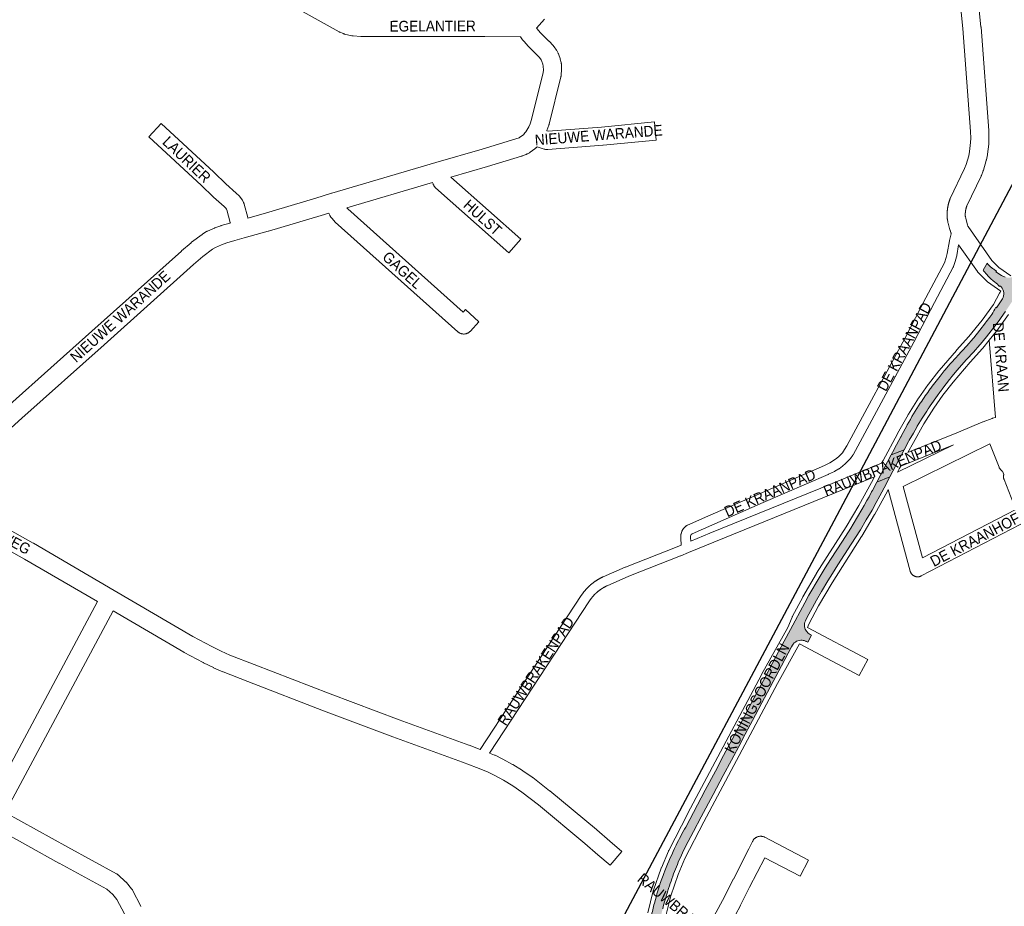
# Paper-space layout 'Layout1' of a CAD drawing. Header units: metres. Extents: x 123097 to 144122, y 392739 to 407589.
# Tile 454 of 510: x 136581 to 137287, y 399248 to 399883. Entities that reach past the tile are written whole.
import ezdxf
from ezdxf.enums import TextEntityAlignment as Align

# ---------------------------------------------------------------- set-up
doc = ezdxf.new("R2010")
doc.units = ezdxf.units.M
doc.header["$MEASUREMENT"] = 0
for name, color, linetype, lineweight in [('gs-anno-wegen algemeen tekst', 7, 'Continuous', 0), ('gs-knt-fietspaden', 7, 'Continuous', 0), ('gs-knt-spoorlijn', 7, 'Continuous', 30), ('gs-knt-wegen algemeen', 7, 'Continuous', 0), ('ir-ARC-asfalt-hoofdwegen-te inspecteren', 5, 'Continuous', 0)]:
    doc.layers.add(name, color=color, linetype=linetype, lineweight=lineweight)
doc.styles.add('Style-Arial', font='arial.ttf')

psp = doc.layouts.get("Layout1")

# ---------------------------------------------------------------- hatches: boundary and pattern name
at = {"layer": 'ir-ARC-asfalt-hoofdwegen-te inspecteren', "linetype": 'Continuous', "lineweight": 13, "extrusion": (0, 0, -1)}
psp.add_hatch(color=5, dxfattribs=at).paths.add_polyline_path([(-137357.448, 399815.748, 0.359894), (-137356.053, 399815.67, 0.3823492), (-137355.754, 399817.101), (-137356.12, 399817.64), (-137356.401, 399818.045), (-137352.855, 399820.848), (-137348.441, 399814.178), (-137346.764, 399811.687), (-137344.158, 399807.578), (-137343.957, 399807.261), (-137343.768, 399806.937), (-137338.799, 399798.413), (-137334.739, 399791.633), (-137334.746, 399791.628), (-137334.546, 399791.311), (-137334.357, 399790.987), (-137330.904, 399785.079), (-137328.67, 399780.735), (-137328.671, 399780.735), (-137328.498, 399780.402), (-137328.332, 399780.066), (-137326.19, 399775.733), (-137322.272, 399766.659), (-137322.123, 399766.315), (-137321.992, 399765.964), (-137318.903, 399757.669), (-137317.412, 399753.023), (-137317.297, 399752.666), (-137317.191, 399752.306), (-137317.185, 399752.308), (-137315.145, 399745.764), (-137312.205, 399737.365), (-137312.208, 399737.364), (-137312.081, 399737.011), (-137311.954, 399736.658), (-137311.947, 399736.661), (-137309.148, 399729.339), (-137305.294, 399720.249), (-137305.299, 399720.247), (-137305.148, 399719.904), (-137304.997, 399719.561), (-137304.991, 399719.564), (-137302.522, 399714.222), (-137297.734, 399704.708), (-137297.742, 399704.704), (-137297.565, 399704.373), (-137297.453, 399704.163), (-137297.388, 399704.042), (-137297.366, 399704.054, 0.0675704), (-137295.952, 399702.247), (-137296.326, 399701.816), (-137294.487, 399699.927, 0.2591916), (-137287.251, 399698.782), (-137284.741, 399700.03), (-137280.695, 399702.488), (-137281.121, 399703.138), (-137279.372, 399704.269), (-137279.057, 399704.473), (-137278.862, 399704.592, 0.0006048), (-137278.819, 399704.621), (-137278.739, 399704.671), (-137278.741, 399704.675, 0.0258077), (-137276.986, 399706.029), (-137276.982, 399706.033, 0.0447258), (-137274.306, 399708.781), (-137271.631, 399703.692), (-137271.871, 399703.378), (-137274.31, 399700.385), (-137274.546, 399700.094), (-137274.622, 399700.001), (-137274.699, 399699.911), (-137274.788, 399699.807), (-137274.786, 399699.806, -0.0621577), (-137279.897, 399695.216), (-137280.72, 399694.637, 0.0674347), (-137282.327, 399693.096), (-137282.332, 399693.1), (-137282.554, 399692.798), (-137282.776, 399692.496), (-137282.767, 399692.489, 0.0131276), (-137282.996, 399692.119), (-137283.438, 399692.546), (-137284.377, 399691.719, 0.3454921), (-137285.268, 399683.229), (-137281.062, 399676.844), (-137280.485, 399677.132, 0.0272032), (-137277.669, 399672.051), (-137277.041, 399671.073), (-137276.391, 399670.109), (-137273.762, 399666.706), (-137273.763, 399666.705), (-137273.533, 399666.409), (-137273.303, 399666.113), (-137273.302, 399666.114), (-137269.068, 399660.7), (-137264.718, 399655.345), (-137264.725, 399655.34), (-137264.482, 399655.054), (-137264.239, 399654.768), (-137264.236, 399654.771), (-137259.732, 399649.605), (-137253.038, 399642.28), (-137252.785, 399642.003), (-137252.534, 399641.724), (-137252.533, 399641.725), (-137247.944, 399636.649), (-137247.651, 399636.313), (-137246.625, 399635.137), (-137244.149, 399632.154), (-137244.151, 399632.151), (-137243.909, 399631.865), (-137243.67, 399631.576), (-137240.572, 399627.824), (-137235.059, 399620.69), (-137233.956, 399619.18), (-137233.735, 399618.877), (-137233.519, 399618.57), (-137233.514, 399618.574, -0.0141233), (-137226.664, 399608.595), (-137226.461, 399608.28), (-137226.456, 399608.283, -0.0210449), (-137217.088, 399592.824), (-137216.911, 399592.493), (-137212.789, 399584.79), (-137212.797, 399584.785), (-137212.616, 399584.457), (-137212.436, 399584.131), (-137212.435, 399584.129), (-137208.049, 399575.933), (-137207.692, 399575.169), (-137205.602, 399571.243), (-137214.921, 399575.019), (-137217.999, 399580.843), (-137218.547, 399581.738), (-137221.456, 399586.973), (-137223.884, 399591.207), (-137223.875, 399591.212), (-137224.071, 399591.532), (-137224.265, 399591.853), (-137227.807, 399597.692), (-137231.023, 399602.763), (-137232.063, 399604.329), (-137232.056, 399604.333), (-137232.27, 399604.641), (-137232.481, 399604.951), (-137233.522, 399606.486), (-137238.662, 399613.928), (-137240.365, 399616.208), (-137240.589, 399616.508), (-137240.801, 399616.817), (-137240.815, 399616.808), (-137242.543, 399619.094), (-137247.468, 399625.414), (-137248.625, 399626.883), (-137248.62, 399626.887), (-137248.857, 399627.178), (-137249.094, 399627.469), (-137249.095, 399627.468), (-137252.816, 399631.999), (-137259.325, 399639.438), (-137259.572, 399639.72), (-137259.809, 399640.011), (-137259.827, 399639.996), (-137264.482, 399645.042), (-137269.036, 399650.224), (-137269.283, 399650.505), (-137269.52, 399650.796), (-137269.527, 399650.79), (-137273.981, 399655.999), (-137278.96, 399662.329), (-137279.192, 399662.624), (-137279.417, 399662.924), (-137283.532, 399668.408), (-137286.661, 399672.917), (-137287.47, 399674.084), (-137287.684, 399674.392), (-137287.893, 399674.703), (-137290.596, 399678.726), (-137294.93, 399685.463), (-137295.975, 399684.851), (-137299.551, 399691.033), (-137298.521, 399691.654), (-137302.629, 399699.169), (-137305.332, 399704.363), (-137305.33, 399704.365), (-137305.505, 399704.696), (-137305.67, 399705.032), (-137308.258, 399710.3), (-137310.717, 399715.618), (-137310.714, 399715.619), (-137310.874, 399715.958), (-137311.023, 399716.302), (-137313.351, 399721.677), (-137316.62, 399730.089), (-137317.608, 399732.785), (-137317.737, 399733.137), (-137317.862, 399733.49), (-137319.822, 399739.017), (-137322.539, 399747.616), (-137323.436, 399750.361), (-137323.434, 399750.361), (-137323.552, 399750.717), (-137323.67, 399751.073), (-137323.674, 399751.072), (-137325.572, 399756.589), (-137325.905, 399757.558), (-137328.078, 399763.009), (-137328.073, 399763.011), (-137328.217, 399763.357), (-137328.361, 399763.703), (-137329.45, 399766.33), (-137330.668, 399769.076), (-137331.951, 399771.825), (-137333.766, 399775.385), (-137335.174, 399777.922), (-137335.173, 399777.923), (-137335.356, 399778.25), (-137335.537, 399778.578), (-137338.347, 399783.671), (-137339.837, 399786.314), (-137341.414, 399788.715), (-137341.408, 399788.719), (-137341.62, 399789.028), (-137341.832, 399789.338), (-137345.702, 399794.998), (-137349.804, 399800.695), (-137352.24, 399803.735), (-137352.235, 399803.74), (-137352.475, 399804.028), (-137352.715, 399804.316), (-137352.726, 399804.307), (-137357.443, 399809.546), (-137359.208, 399811.756), (-137359.857, 399812.527), (-137361.347, 399814.124), (-137358.232, 399816.596), (-137357.993, 399816.342), (-137357.861, 399816.202)])
at = {"layer": 'ir-ARC-asfalt-hoofdwegen-te inspecteren', "linetype": 'Continuous', "lineweight": 13}
for points in [[(137195.209, 399551.73), (137205.602, 399571.243), (137214.921, 399575.019), (137204.625, 399555.535)], [(137051.337, 399291.366, 0.0177658), (137043.251, 399273.019), (137042.48, 399271.022, 0.0138123), (137038.935, 399260.838, 0.007905), (137037.187, 399255.012), (137036.472, 399252.461), (137035.788, 399249.901, 0.0113536), (137033.513, 399240.297), (137033.022, 399237.928), (137032.557, 399235.553, 0.0128353), (137030.532, 399222.215), (137037.704, 399222.089), (137037.73, 399222.088, -0.0246015), (137038.756, 399231.682, -0.0244179), (137041.778, 399245.845, -0.0198377), (137045.379, 399258.679, -0.0014213), (137045.939, 399260.387, -0.0116936), (137050.877, 399274.218, -0.0240864), (137056.725, 399287.478), (137060.023, 399293.953), (137063.865, 399301.24), (137069.375, 399311.632), (137077.916, 399327.752), (137085.198, 399341.457), (137091.078, 399352.467), (137097.906, 399365.333), (137099.28, 399367.922), (137106.071, 399380.698), (137112.86, 399393.536), (137126.907, 399420.036), (137134.187, 399433.728), (137134.765, 399434.789, -0.2937382), (137141.818, 399438.369), (137141.816, 399438.369, -0.0917149), (137144.37, 399437.623), (137144.367, 399437.624, -0.0168501), (137144.787, 399437.395), (137145.718, 399436.912), (137148.336, 399442.051), (137147.454, 399442.529), (137147.454, 399442.527, -0.2427177), (137143.455, 399448.086), (137143.455, 399448.088, -0.1483297), (137144.092, 399452.377), (137145.112, 399454.348), (137152.047, 399467.107), (137155.683, 399473.369), (137160.176, 399480.914), (137163.42, 399486.218), (137167.31, 399492.357), (137176.96, 399507.187), (137183.462, 399517.543), (137187.712, 399524.614), (137191.835, 399531.764), (137194.846, 399537.234), (137197.345, 399541.836), (137201.909, 399550.407), (137202.497, 399551.508), (137204.625, 399555.535), (137195.209, 399551.73), (137192.074, 399545.844), (137191.488, 399544.748), (137189.658, 399541.312), (137188.203, 399538.656), (137186.136, 399534.967), (137184.51, 399532.167), (137181.509, 399526.951), (137178.318, 399521.598), (137176.635, 399518.832), (137170.585, 399509.338), (137162.117, 399496.376), (137158.2, 399490.183), (137153.93, 399483.243), (137146.588, 399470.749), (137143.578, 399465.283), (137133.36, 399446.102), (137128.932, 399437.737), (137120.744, 399422.303), (137113.956, 399409.464), (137107.628, 399397.569), (137093.101, 399370.201), (137085.32, 399355.597), (137079.482, 399344.576), (137072.206, 399330.878), (137058.195, 399304.392, 0.0124527)]]:
    psp.add_hatch(color=5, dxfattribs=at).paths.add_polyline_path(points)

# ---------------------------------------------------------------- linework, layer by layer
at = {"layer": 'gs-anno-wegen algemeen tekst', "color": 7, "linetype": 'Continuous', "flags": 128}
for points in [[(137210.081, 399558.871), (137250.196, 399578.568)], [(137214.228, 399548.631), (137228.063, 399497.401), (137294.962, 399532.183), (137286.494, 399553.559), (137286.404, 399553.805), (137286.325, 399554.055), (137286.258, 399554.309), (137286.203, 399554.565), (137286.16, 399554.824), (137286.13, 399555.084), (137286.112, 399555.346), (137286.107, 399555.608), (137286.114, 399555.87), (137286.134, 399556.132), (137286.166, 399556.392), (137286.21, 399556.651), (137286.267, 399556.907), (137286.335, 399557.157), (137285.448, 399559.591), (137285.218, 399559.726), (137284.992, 399559.874), (137284.773, 399560.033), (137284.563, 399560.203), (137284.361, 399560.382), (137284.168, 399560.572), (137283.984, 399560.771), (137283.811, 399560.978), (137283.648, 399561.194), (137283.496, 399561.417), (137283.354, 399561.648), (137283.225, 399561.886), (137283.107, 399562.129), (137283.001, 399562.378), (137276.362, 399579.139), (137214.228, 399548.631)], [(137304.458, 399524.699), (137227.071, 399484.464), (137226.832, 399484.347), (137226.588, 399484.242), (137226.339, 399484.149), (137226.085, 399484.067), (137225.828, 399483.998), (137225.568, 399483.942), (137225.306, 399483.898), (137225.042, 399483.867), (137224.776, 399483.849), (137224.51, 399483.843), (137224.244, 399483.85), (137223.979, 399483.87), (137223.715, 399483.903), (137223.453, 399483.949), (137223.194, 399484.007), (137222.937, 399484.078), (137222.684, 399484.161), (137222.436, 399484.256), (137222.192, 399484.363), (137221.954, 399484.482), (137221.722, 399484.611), (137221.497, 399484.752), (137221.278, 399484.904), (137221.067, 399485.066), (137220.864, 399485.238), (137220.67, 399485.42), (137220.485, 399485.611), (137220.309, 399485.81), (137220.143, 399486.018), (137219.987, 399486.234), (137219.842, 399486.457), (137219.707, 399486.686), (137219.584, 399486.922), (137219.473, 399487.164), (137219.373, 399487.41), (137219.285, 399487.661), (137219.21, 399487.916), (137203.426, 399546.36)]]:
    psp.add_lwpolyline(points, dxfattribs=at)
at = {"layer": 'gs-knt-fietspaden', "color": 7, "linetype": 'Continuous', "flags": 128}
for points in [[(137055.053, 399506.644), (137054.619, 399511.581), (137054.609, 399511.717), (137054.605, 399511.854), (137054.607, 399511.99), (137054.613, 399512.127), (137054.736, 399513.929), (137054.751, 399514.095), (137054.775, 399514.26), (137054.805, 399514.423), (137054.844, 399514.585), (137054.89, 399514.745), (137055.363, 399516.246), (137055.413, 399516.392), (137055.469, 399516.536), (137055.531, 399516.677), (137055.599, 399516.815), (137055.674, 399516.95), (137055.754, 399517.082), (137056.595, 399518.397), (137056.688, 399518.535), (137056.787, 399518.668), (137056.892, 399518.797), (137057.004, 399518.92), (137057.121, 399519.038), (137057.243, 399519.15), (137058.576, 399520.313), (137058.692, 399520.41), (137058.813, 399520.503), (137058.937, 399520.59), (137059.066, 399520.671), (137059.197, 399520.747), (137059.332, 399520.817), (137059.469, 399520.881), (137076.174, 399528.236), (137076.183, 399528.24), (137111.071, 399543.484), (137157.641, 399563.745), (137161.659, 399565.628), (137164.202, 399567.163), (137166.471, 399568.827), (137167.905, 399570.047), (137170.676, 399572.889), (137172.183, 399575.051), (137173.754, 399577.809), (137215.591, 399655.346), (137230.382, 399683.919), (137230.401, 399683.954), (137243.741, 399709.011), (137245.018, 399712.756), (137245.753, 399715.702), (137247.296, 399724.808), (137247.321, 399724.939), (137247.351, 399725.069), (137247.827, 399726.98), (137247.85, 399727.066), (137248.607, 399729.807), (137248.645, 399729.935), (137248.656, 399729.97)], [(137253.938, 399721.988), (137252.652, 399714.396), (137252.627, 399714.264), (137252.597, 399714.134), (137251.794, 399710.914), (137251.755, 399710.771), (137251.71, 399710.63), (137250.294, 399706.478), (137250.246, 399706.346), (137250.193, 399706.215), (137250.134, 399706.087), (137250.07, 399705.962), (137236.607, 399680.673), (137221.811, 399652.092), (137221.783, 399652.039), (137179.913, 399574.44), (137179.874, 399574.37), (137178.204, 399571.438), (137178.122, 399571.301), (137178.033, 399571.168), (137176.269, 399568.637), (137176.185, 399568.521), (137176.095, 399568.409), (137176.001, 399568.3), (137175.903, 399568.195), (137172.817, 399565.03), (137172.7, 399564.915), (137172.578, 399564.807), (137170.923, 399563.399), (137170.826, 399563.319), (137170.726, 399563.242), (137168.227, 399561.409), (137168.098, 399561.318), (137167.964, 399561.234), (137165.128, 399559.523), (137165.022, 399559.461), (137164.914, 399559.404), (137164.805, 399559.35), (137160.575, 399557.368), (137160.486, 399557.327), (137113.874, 399537.048), (137078.998, 399521.81), (137062.789, 399514.673), (137062.239, 399514.192), (137061.919, 399513.692), (137061.711, 399513.034), (137061.636, 399511.922), (137061.849, 399509.496)], [(137217.583, 399572.916), (137253.82, 399587.613), (137271.395, 399594.895), (137271.467, 399594.924), (137277.923, 399597.431), (137278.04, 399597.474), (137278.158, 399597.513), (137280.139, 399598.125), (137280.268, 399598.161)], [(137250.196, 399578.568), (137212.413, 399563.244)], [(137061.849, 399509.496), (137075.628, 399515.183), (137155.042, 399547.443), (137198.732, 399565.259)], [(137212.413, 399563.244), (137212.409, 399563.243)], [(137193.582, 399555.578), (137157.69, 399540.942), (137157.686, 399540.94), (137078.282, 399508.685), (137078.279, 399508.683), (137078.276, 399508.682)], [(136910.918, 399360.03), (136983.295, 399470.415), (136983.368, 399470.523), (136984.827, 399472.577), (136984.902, 399472.678), (136984.981, 399472.777), (136986.291, 399474.366), (136986.369, 399474.457), (136986.45, 399474.546), (136988.009, 399476.193), (136988.085, 399476.271), (136988.233, 399476.417), (136988.381, 399476.561), (136988.53, 399476.705), (136988.679, 399476.848), (136988.829, 399476.99), (136988.98, 399477.131), (136989.132, 399477.272), (136989.284, 399477.411), (136989.438, 399477.55), (136989.591, 399477.688), (136989.746, 399477.825), (136989.902, 399477.962), (136990.058, 399478.097), (136990.215, 399478.232), (136990.373, 399478.366), (136990.53, 399478.499), (136990.69, 399478.631), (136990.849, 399478.762), (136991.01, 399478.893), (136991.171, 399479.022), (136991.333, 399479.151), (136991.495, 399479.279), (136991.659, 399479.406), (136991.822, 399479.532), (136991.987, 399479.657), (136992.152, 399479.781), (136992.318, 399479.905), (136992.484, 399480.027), (136992.652, 399480.149), (136992.819, 399480.27), (136992.988, 399480.39), (136993.157, 399480.509), (136993.327, 399480.627), (136993.497, 399480.744), (136993.669, 399480.861), (136993.84, 399480.976), (136994.012, 399481.09), (136994.185, 399481.204), (136994.359, 399481.316), (136994.532, 399481.428), (136994.707, 399481.539), (136994.882, 399481.648), (136995.058, 399481.757), (136995.234, 399481.865), (136995.412, 399481.972), (136995.589, 399482.078), (136995.767, 399482.183), (136995.946, 399482.287), (136996.125, 399482.391), (136996.305, 399482.492), (136996.485, 399482.594), (136996.666, 399482.694), (136996.848, 399482.793), (136997.029, 399482.892), (136997.212, 399482.989), (136997.394, 399483.085), (136997.578, 399483.181), (136997.762, 399483.275), (136997.947, 399483.369), (136998.131, 399483.461), (136998.317, 399483.553), (136998.503, 399483.643), (136998.69, 399483.732), (136998.876, 399483.821), (136998.983, 399483.869), (137014.833, 399490.68), (137014.932, 399490.721), (137051.976, 399505.312), (137055.053, 399506.644)], [(137078.276, 399508.682), (137060.137, 399501.195), (137054.71, 399498.846), (137054.603, 399498.802), (137017.555, 399484.209), (137001.81, 399477.443), (137001.659, 399477.371), (137001.508, 399477.298), (137001.357, 399477.225), (137001.208, 399477.151), (137001.057, 399477.075), (137000.908, 399477), (137000.759, 399476.923), (137000.611, 399476.845), (137000.462, 399476.767), (137000.315, 399476.688), (137000.168, 399476.608), (137000.021, 399476.528), (136999.874, 399476.446), (136999.729, 399476.364), (136999.583, 399476.281), (136999.438, 399476.197), (136999.293, 399476.113), (136999.149, 399476.028), (136999.005, 399475.942), (136998.862, 399475.855), (136998.719, 399475.767), (136998.577, 399475.679), (136998.435, 399475.59), (136998.294, 399475.5), (136998.152, 399475.41), (136998.012, 399475.319), (136997.872, 399475.226), (136997.733, 399475.134), (136997.593, 399475.04), (136997.455, 399474.946), (136997.317, 399474.851), (136997.18, 399474.756), (136997.042, 399474.659), (136996.906, 399474.562), (136996.77, 399474.464), (136996.635, 399474.366), (136996.5, 399474.266), (136996.365, 399474.166), (136996.231, 399474.066), (136996.098, 399473.964), (136995.965, 399473.862), (136995.833, 399473.759), (136995.701, 399473.656), (136995.57, 399473.552), (136995.439, 399473.447), (136995.31, 399473.341), (136995.18, 399473.235), (136995.051, 399473.128), (136994.923, 399473.02), (136994.795, 399472.912), (136994.668, 399472.803), (136994.541, 399472.693), (136994.415, 399472.583), (136994.29, 399472.472), (136994.165, 399472.36), (136994.041, 399472.248), (136993.917, 399472.135), (136993.794, 399472.021), (136993.671, 399471.907), (136993.55, 399471.792), (136993.428, 399471.676), (136993.308, 399471.56), (136993.187, 399471.443), (136993.068, 399471.326), (136991.631, 399469.807), (136990.478, 399468.409), (136989.129, 399466.511), (136917.595, 399357.41)]]:
    psp.add_lwpolyline(points, dxfattribs=at)
at = {"layer": 'gs-knt-spoorlijn', "color": 7, "linetype": 'Continuous', "flags": 128}
psp.add_lwpolyline([(136440.809, 398162.054), (136659.455, 398573.261), (136824.302, 398883.411), (137006.788, 399227.039), (137164.629, 399524.059), (137357.969, 399888.975), (137405.615, 399978.781), (137455.421, 400072.684), (137503.887, 400164.003), (137558.844, 400267.626), (137626.713, 400395.444), (137684.526, 400504.785), (137746.249, 400620.476), (137774.533, 400671.148), (137821.374, 400749.994)], dxfattribs=at)
at = {"layer": 'gs-knt-wegen algemeen', "color": 7, "linetype": 'Continuous', "flags": 128}
for points in [[(137267.417, 399902.259), (137269.961, 399878.27), (137269.979, 399878.065), (137275.463, 399804.012), (137275.477, 399803.746), (137275.644, 399798.691), (137275.648, 399798.472), (137275.644, 399798.252), (137275.521, 399794.677), (137275.506, 399794.405), (137275.48, 399794.133), (137274.636, 399787.031), (137274.598, 399786.761), (137274.549, 399786.492), (137273.83, 399782.988), (137273.77, 399782.722), (137273.699, 399782.459), (137271.682, 399775.598), (137271.599, 399775.337), (137271.505, 399775.079), (137270.211, 399771.744), (137270.118, 399771.518), (137270.017, 399771.295), (137259.813, 399749.915), (137259.771, 399749.802), (137259.73, 399749.689), (137259.69, 399749.574), (137259.651, 399749.46), (137259.612, 399749.346), (137259.575, 399749.231), (137259.537, 399749.116), (137259.501, 399749.001), (137259.466, 399748.885), (137259.431, 399748.77), (137259.397, 399748.653), (137259.364, 399748.538), (137259.331, 399748.421), (137259.3, 399748.305), (137259.269, 399748.187), (137259.239, 399748.071), (137259.209, 399747.953), (137259.181, 399747.836), (137259.153, 399747.718), (137259.126, 399747.601), (137259.1, 399747.482), (137259.075, 399747.364), (137259.05, 399747.246), (137259.026, 399747.128), (137259.003, 399747.009), (137258.981, 399746.89), (137258.96, 399746.771), (137258.939, 399746.652), (137258.919, 399746.533), (137258.9, 399746.414), (137258.882, 399746.294), (137258.865, 399746.175), (137258.848, 399746.055), (137258.832, 399745.935), (137258.817, 399745.815), (137258.803, 399745.695), (137258.79, 399745.575), (137258.777, 399745.455), (137258.765, 399745.334), (137258.754, 399745.214), (137258.744, 399745.094), (137258.735, 399744.974), (137258.726, 399744.853), (137258.718, 399744.732), (137258.711, 399744.611), (137258.705, 399744.491), (137258.7, 399744.37), (137258.695, 399744.25), (137258.692, 399744.129), (137258.689, 399744.008), (137258.687, 399743.887), (137258.685, 399743.766), (137258.685, 399743.645), (137258.685, 399743.525), (137258.686, 399743.404), (137258.688, 399743.283), (137258.691, 399743.162), (137258.695, 399743.042), (137258.699, 399742.92), (137258.704, 399742.8), (137258.71, 399742.679), (137258.717, 399742.559), (137258.724, 399742.438), (137258.733, 399742.318), (137259.013, 399740.715), (137260.217, 399736.304), (137260.534, 399735.353), (137260.682, 399735.076), (137277.724, 399710.65), (137282.677, 399705.766), (137291.26, 399699.642)], [(137248.656, 399729.97), (137248.554, 399730.194), (137248.45, 399730.45), (137248.357, 399730.71), (137247.808, 399732.357), (137247.795, 399732.395), (137247.714, 399732.663), (137247.704, 399732.701), (137246.372, 399737.581), (137246.298, 399737.877), (137246.239, 399738.176), (137245.855, 399740.376), (137245.813, 399740.652), (137245.783, 399740.929), (137245.764, 399741.15), (137245.747, 399741.37), (137245.732, 399741.591), (137245.718, 399741.811), (137245.706, 399742.032), (137245.696, 399742.252), (137245.687, 399742.474), (137245.679, 399742.694), (137245.673, 399742.916), (137245.669, 399743.136), (137245.666, 399743.358), (137245.665, 399743.578), (137245.665, 399743.8), (137245.667, 399744.021), (137245.671, 399744.242), (137245.676, 399744.463), (137245.683, 399744.684), (137245.691, 399744.905), (137245.701, 399745.126), (137245.712, 399745.346), (137245.725, 399745.567), (137245.74, 399745.787), (137245.756, 399746.008), (137245.774, 399746.228), (137245.793, 399746.449), (137245.814, 399746.668), (137245.836, 399746.889), (137245.86, 399747.108), (137245.885, 399747.328), (137245.912, 399747.547), (137245.941, 399747.767), (137245.971, 399747.985), (137246.003, 399748.205), (137246.036, 399748.423), (137246.071, 399748.642), (137246.108, 399748.859), (137246.145, 399749.073), (137246.146, 399749.077), (137246.147, 399749.081), (137246.185, 399749.294), (137246.226, 399749.512), (137246.269, 399749.729), (137246.313, 399749.946), (137246.358, 399750.161), (137246.406, 399750.378), (137246.454, 399750.593), (137246.505, 399750.809), (137246.556, 399751.023), (137246.61, 399751.238), (137246.665, 399751.452), (137246.721, 399751.666), (137246.779, 399751.879), (137246.838, 399752.093), (137246.899, 399752.304), (137246.962, 399752.517), (137247.026, 399752.728), (137247.091, 399752.94), (137247.158, 399753.15), (137247.227, 399753.361), (137247.296, 399753.57), (137247.368, 399753.78), (137247.441, 399753.988), (137247.515, 399754.197), (137247.591, 399754.404), (137247.668, 399754.611), (137247.747, 399754.817), (137247.842, 399755.05), (137247.946, 399755.279), (137258.161, 399776.682), (137259.268, 399779.533), (137261.13, 399785.869), (137261.739, 399788.838), (137262.518, 399795.398), (137262.624, 399798.48), (137262.469, 399803.183), (137257.002, 399877), (137254.48, 399900.787)], [(136939.684, 399871.038), (136914.141, 399871.461), (136825.813, 399871.266), (136825.549, 399871.271), (136825.286, 399871.286), (136819.735, 399871.725), (136819.48, 399871.75), (136819.227, 399871.786), (136818.976, 399871.831), (136818.726, 399871.885), (136813.661, 399873.104), (136813.404, 399873.171), (136813.149, 399873.249), (136812.898, 399873.337), (136812.651, 399873.436), (136810.46, 399874.361), (136810.248, 399874.455), (136810.04, 399874.556), (136809.835, 399874.665), (136783.976, 399889.005)], [(136744.259, 399741.176), (136755.29, 399744.231), (136792.958, 399755.46), (136804.285, 399758.936), (136804.355, 399758.958), (136879.07, 399780.969), (136879.1, 399780.977), (136912.361, 399790.606), (136936.448, 399797.904), (136938.705, 399798.77), (136939.266, 399799.099), (136941.832, 399800.939), (136942.966, 399802.161), (136943.525, 399802.904), (136945.619, 399806.604), (136946.582, 399808.687), (136947.709, 399811.835), (136956.039, 399845.448), (136956.044, 399845.476), (136956.131, 399847.313), (136956.092, 399850.16), (136955.734, 399851.579), (136955.088, 399853.522), (136954.5, 399854.556), (136953.314, 399856.335), (136950.867, 399858.918), (136944.761, 399864.978), (136944.61, 399865.134), (136944.463, 399865.295), (136941.569, 399868.58), (136941.414, 399868.763), (136941.265, 399868.952), (136939.684, 399871.038)], [(136876.702, 399766.698), (136815.108, 399748.552)], [(136931.38, 399716.318), (136931.377, 399716.316), (136931.368, 399716.318), (136908.284, 399736.711), (136878.863, 399762.937), (136878.637, 399763.148), (136878.42, 399763.371), (136878.215, 399763.603), (136878.021, 399763.845), (136877.839, 399764.096), (136877.669, 399764.355), (136877.511, 399764.622), (136877.366, 399764.897), (136877.235, 399765.178), (136877.117, 399765.465), (136877.013, 399765.757), (136876.702, 399766.698)], [(136815.108, 399748.552), (136815.837, 399747.724)], [(136802.242, 399744.69), (136796.753, 399743.006), (136796.703, 399742.99), (136758.949, 399731.735), (136758.827, 399731.7), (136741.582, 399726.924), (136734.997, 399725.101), (136729.158, 399723.341), (136725.358, 399721.946), (136721.004, 399720.027), (136718.974, 399718.8), (136711.91, 399713.486), (136705.363, 399707.784), (136641.138, 399650.262), (136641.129, 399650.253), (136582.162, 399597.653), (136551.373, 399570.017), (136546.514, 399565.376), (136549.649, 399551.501), (136549.687, 399551.32), (136549.72, 399551.138), (136552.201, 399536.272), (136553.882, 399529.757), (136554.391, 399528.045)], [(136573.487, 399607.362), (136632.457, 399659.965), (136696.71, 399717.512), (136696.777, 399717.572), (136703.535, 399723.457), (136703.713, 399723.607), (136703.897, 399723.75), (136711.411, 399729.403), (136711.588, 399729.531), (136711.77, 399729.654), (136711.956, 399729.771), (136714.627, 399731.386), (136714.869, 399731.525), (136715.116, 399731.654), (136715.369, 399731.772), (136720.296, 399733.943), (136720.486, 399734.023), (136720.678, 399734.097), (136724.852, 399735.629), (136725.033, 399735.693), (136725.216, 399735.751), (136731.31, 399737.588), (136731.452, 399737.629), (136731.709, 399737.7)], [(137284.108, 399688.75), (137274.693, 399695.468), (137274.486, 399695.622), (137274.285, 399695.784), (137274.09, 399695.954), (137273.903, 399696.132), (137268.156, 399701.8), (137267.948, 399702.014), (137267.751, 399702.237), (137267.564, 399702.47), (137267.388, 399702.71), (137253.938, 399721.988)], [(137198.732, 399565.259), (137199.832, 399567.327), (137210.038, 399586.421), (137210.105, 399586.544), (137217.738, 399600.113), (137217.825, 399600.263), (137217.916, 399600.41), (137225.216, 399611.908), (137225.375, 399612.147), (137232.089, 399621.759), (137232.272, 399622.009), (137239.691, 399631.62), (137239.801, 399631.759), (137239.915, 399631.895), (137252.307, 399646.255), (137252.383, 399646.341), (137261.242, 399656.251), (137270.77, 399667.983), (137278.812, 399679.23), (137283.244, 399687.392), (137283.379, 399687.627), (137283.523, 399687.857), (137284.108, 399688.75)], [(137289.636, 399671.984), (137281.244, 399660.247), (137281.126, 399660.087), (137281.003, 399659.93), (137275.87, 399653.611)], [(137275.746, 399653.458), (137271.251, 399647.923), (137271.051, 399647.688), (137262.127, 399637.706), (137249.889, 399623.524), (137242.674, 399614.176), (137236.131, 399604.809), (137229.001, 399593.578), (137221.487, 399580.221), (137217.583, 399572.916)], [(137280.268, 399598.161), (137275.746, 399653.458)], [(137212.413, 399563.244), (137211.317, 399561.195), (137210.081, 399558.871)], [(137030.951, 399242.771), (137034.98, 399258.578), (137035.054, 399258.845), (137035.139, 399259.108), (137040.61, 399274.845), (137040.681, 399275.04), (137040.759, 399275.232), (137045.792, 399287.191), (137045.893, 399287.42), (137046.003, 399287.644), (137059.677, 399314.227), (137059.717, 399314.303), (137112.465, 399413.621), (137112.541, 399413.76), (137131.495, 399447.441), (137134.53, 399455.001), (137134.623, 399455.221), (137134.724, 399455.437), (137134.833, 399455.65), (137142.097, 399469.206), (137142.203, 399469.397), (137151.957, 399486.219), (137152.098, 399486.45), (137173.257, 399519.672), (137182.367, 399535.048), (137191.396, 399551.467), (137193.582, 399555.578)], [(137203.426, 399546.36), (137202.87, 399545.313), (137202.826, 399545.233), (137193.725, 399528.682), (137193.622, 399528.501), (137184.405, 399512.945), (137184.295, 399512.766), (137163.153, 399479.57), (137153.522, 399462.96), (137146.479, 399449.817), (137145.596, 399447.619)], [(136554.391, 399528.045), (136590.392, 399507.944), (136590.492, 399507.887), (136648.467, 399474.15), (136648.486, 399474.139), (136704.828, 399441.1), (136718.329, 399433.828), (136725.124, 399430.508), (136731.402, 399427.714), (136748.848, 399420.867), (136803.214, 399399.977), (136852.783, 399381.334), (136902.768, 399363.133), (136902.858, 399363.1), (136910.918, 399360.03)], [(136636.485, 399466.058), (136583.994, 399496.604), (136544.509, 399518.651)], [(136430.706, 399086.448), (136441.959, 399106.748), (136449.61, 399121.923), (136449.715, 399122.122), (136555.73, 399315.417), (136636.485, 399466.058)], [(136647.734, 399459.486), (136570.219, 399314.887)], [(137139.931, 399435.885), (137123.926, 399407.443), (137071.235, 399308.233), (137057.695, 399281.911), (137052.84, 399270.373), (137047.528, 399255.094), (137043.612, 399239.731), (137041.688, 399229.924)], [(137182.637, 399413.148), (137182.633, 399413.148), (137182.63, 399413.149), (137139.931, 399435.885)], [(136570.219, 399314.887), (136615.084, 399289.926), (136650.059, 399270.926), (136650.333, 399270.768), (136650.6, 399270.597), (136650.859, 399270.413), (136651.107, 399270.216), (136651.346, 399270.008), (136656.581, 399265.217), (136656.792, 399265.014), (136656.995, 399264.802), (136657.187, 399264.581), (136660.85, 399260.183), (136661.025, 399259.964), (136661.19, 399259.737), (136661.346, 399259.504), (136661.491, 399259.263), (136661.625, 399259.017), (136667.487, 399247.729), (136667.61, 399247.48)], [(136655.74, 399242.1), (136650.395, 399252.392), (136647.465, 399255.91), (136643.143, 399259.866), (136608.84, 399278.501), (136608.783, 399278.532), (136564.011, 399303.441)], [(137078.663, 399240.65), (137086.008, 399254.302), (137092.366, 399267.034), (137092.407, 399267.115), (137103.567, 399288.705), (137106.093, 399294.06), (137106.236, 399294.344), (137106.393, 399294.621), (137106.563, 399294.89), (137106.745, 399295.151), (137106.941, 399295.402), (137107.148, 399295.643), (137107.367, 399295.875), (137107.597, 399296.094), (137107.837, 399296.303), (137108.088, 399296.5), (137108.347, 399296.683), (137108.616, 399296.855), (137108.892, 399297.012), (137109.176, 399297.157), (137109.466, 399297.287), (137109.763, 399297.402), (137110.064, 399297.503), (137110.371, 399297.59), (137110.681, 399297.661), (137110.994, 399297.717), (137111.31, 399297.757), (137111.627, 399297.782), (137111.945, 399297.792), (137112.263, 399297.786), (137112.581, 399297.764), (137112.897, 399297.727), (137113.211, 399297.675), (137113.522, 399297.607), (137113.829, 399297.524), (137114.132, 399297.426), (137114.43, 399297.314), (137114.721, 399297.187), (137115.003, 399297.047), (137115.006, 399297.046), (137115.01, 399297.044)]]:
    psp.add_lwpolyline(points, dxfattribs=at)
for points in [[(136956.847, 399883.899), (136951.327, 399877.231), (136951.498, 399877.006), (136954.089, 399874.065), (136960.109, 399868.088), (136960.247, 399867.947), (136963.147, 399864.889), (136963.333, 399864.683), (136963.511, 399864.47), (136963.68, 399864.249), (136963.839, 399864.021), (136965.463, 399861.585), (136965.588, 399861.39), (136965.706, 399861.19), (136966.724, 399859.397), (136966.875, 399859.117), (136967.011, 399858.83), (136967.134, 399858.536), (136967.241, 399858.237), (136968.165, 399855.459), (136968.237, 399855.228), (136968.301, 399854.995), (136968.904, 399852.602), (136968.971, 399852.306), (136969.024, 399852.007), (136969.064, 399851.706), (136969.089, 399851.403), (136969.1, 399851.1), (136969.152, 399847.293), (136969.152, 399847.095), (136969.146, 399846.898), (136969.03, 399844.433), (136969.01, 399844.146), (136968.978, 399843.861), (136968.932, 399843.577), (136968.813, 399842.921), (136968.773, 399842.718), (136968.727, 399842.517), (136960.268, 399808.384), (136960.212, 399808.172), (136960.148, 399807.963), (136960.078, 399807.755), (136958.742, 399804.024), (136958.638, 399803.753), (136958.612, 399803.695), (136959.594, 399803.366), (136997.765, 399806.355), (137035.859, 399810.038, -0.3579667), (137035.869, 399810.03), (137037.12, 399797.089, -0.357967), (137037.113, 399797.079), (136998.958, 399793.39), (136998.84, 399793.38), (136959.292, 399790.283), (136959.003, 399790.267), (136958.713, 399790.263), (136958.423, 399790.273), (136958.134, 399790.296), (136957.846, 399790.331), (136957.561, 399790.379), (136957.277, 399790.44), (136956.997, 399790.513), (136956.72, 399790.599), (136951.59, 399792.314), (136950.927, 399791.6), (136950.746, 399791.413), (136950.557, 399791.233), (136950.362, 399791.06), (136950.159, 399790.896), (136949.951, 399790.74), (136946.611, 399788.345), (136946.365, 399788.177), (136946.111, 399788.02), (136944.831, 399787.269), (136944.598, 399787.139), (136944.36, 399787.018), (136944.116, 399786.907), (136943.869, 399786.806), (136940.891, 399785.664), (136940.671, 399785.584), (136940.448, 399785.512), (136916.098, 399778.134), (136916.02, 399778.111), (136889.892, 399770.547)], [(136731.709, 399737.7), (136731.662, 399737.858), (136731.612, 399738.038), (136729.19, 399747.103), (136729.004, 399747.475), (136728.423, 399748.166), (136727.149, 399749.414), (136719.675, 399756.029), (136719.552, 399756.141), (136719.432, 399756.256), (136710.98, 399764.543), (136673.308, 399799.314, -0.368452), (136673.308, 399799.327), (136682.126, 399808.881, -0.3684525), (136682.139, 399808.881), (136719.883, 399774.044), (136720.026, 399773.908), (136728.429, 399765.669), (136735.903, 399759.054), (136736.025, 399758.943), (136736.145, 399758.828), (136737.759, 399757.246), (136737.976, 399757.023), (136738.181, 399756.79), (136739.462, 399755.27), (136739.654, 399755.03), (136739.835, 399754.781), (136740.005, 399754.524), (136740.161, 399754.259), (136740.305, 399753.987), (136741.132, 399752.332), (136741.245, 399752.094), (136741.349, 399751.852), (136741.442, 399751.605), (136741.525, 399751.355), (136741.598, 399751.102), (136744.166, 399741.488), (136744.259, 399741.176)], [(136889.892, 399770.547), (136916.915, 399746.459), (136939.989, 399726.075, -0.3700019), (136939.989, 399726.062), (136931.38, 399716.318)], [(136815.837, 399747.724), (136898.607, 399673.656), (136900.293, 399675.524, -0.3692421), (136900.306, 399675.525), (136909.959, 399666.816, -0.3692438), (136909.96, 399666.803), (136903.932, 399660.12), (136903.712, 399659.889), (136903.482, 399659.669), (136903.241, 399659.46), (136902.991, 399659.263), (136902.731, 399659.079), (136902.462, 399658.908), (136902.185, 399658.75), (136901.901, 399658.605), (136901.61, 399658.475), (136901.313, 399658.359), (136901.011, 399658.258), (136900.704, 399658.172), (136900.393, 399658.101), (136900.08, 399658.045), (136899.763, 399658.005), (136899.446, 399657.98), (136899.127, 399657.971), (136898.808, 399657.977), (136898.49, 399657.999), (136898.174, 399658.037), (136897.86, 399658.09), (136897.548, 399658.158), (136897.241, 399658.242), (136896.938, 399658.34), (136896.64, 399658.453), (136896.348, 399658.581), (136896.062, 399658.722), (136895.784, 399658.878), (136895.514, 399659.047), (136895.252, 399659.229), (136894.999, 399659.423), (136894.757, 399659.63), (136806.864, 399738.282), (136806.674, 399738.459), (136806.491, 399738.643), (136806.316, 399738.835), (136803.982, 399741.49), (136803.798, 399741.708), (136803.624, 399741.934), (136803.461, 399742.167), (136803.307, 399742.408), (136803.165, 399742.654), (136803.033, 399742.907), (136802.913, 399743.166), (136802.242, 399744.69)], [(136917.595, 399357.41), (136921.057, 399356.033), (136921.278, 399355.941), (136921.495, 399355.84), (136926.704, 399353.311), (136926.983, 399353.167), (136934.003, 399349.33), (136934.27, 399349.176), (136941.151, 399344.981), (136941.301, 399344.887), (136941.448, 399344.789), (136948.199, 399340.151), (136948.359, 399340.037), (136948.515, 399339.919), (136960.643, 399330.465), (136960.801, 399330.338), (136994.266, 399302.534), (136994.371, 399302.445), (137003.716, 399294.342), (137012.437, 399286.948, -0.3715795), (137012.437, 399286.935), (137004.03, 399277.018, -0.3715816), (137004.017, 399277.017), (136995.268, 399284.434), (136995.213, 399284.482), (136985.893, 399292.564), (136952.559, 399320.259), (136940.665, 399329.53), (136934.222, 399333.957), (136927.624, 399337.979), (136920.877, 399341.667), (136916.024, 399344.023), (136908.261, 399347.11), (136898.269, 399350.915), (136848.296, 399369.112), (136848.231, 399369.136), (136798.609, 399387.799), (136798.566, 399387.815), (136744.156, 399408.721), (136744.113, 399408.738), (136726.509, 399415.647), (136726.241, 399415.76), (136719.723, 399418.661), (136719.514, 399418.758), (136712.498, 399422.186), (136712.268, 399422.304), (136698.549, 399429.694), (136698.344, 399429.809), (136647.734, 399459.486)], [(137145.596, 399447.619), (137188.745, 399424.643), (137188.749, 399424.641, -0.3997257), (137188.753, 399424.628), (137188.751, 399424.624), (137182.642, 399413.152), (137182.64, 399413.15), (137182.637, 399413.148)], [(137115.01, 399297.044), (137146.373, 399280.581, -0.3694843), (137146.377, 399280.568), (137140.334, 399269.056, -0.3694833), (137140.322, 399269.053), (137114.95, 399282.371), (137103.994, 399261.177), (137097.612, 399248.397), (137097.521, 399248.221), (137090.257, 399234.719)]]:
    psp.add_lwpolyline(points, format="xyb", dxfattribs=at)
at = {"layer": 'ir-ARC-asfalt-hoofdwegen-te inspecteren', "color": 5, "linetype": 'Continuous', "lineweight": 13}
for points in [[(137287.251, 399698.782), (137284.741, 399700.03), (137280.695, 399702.488), (137281.121, 399703.138), (137279.372, 399704.269), (137279.057, 399704.473), (137278.862, 399704.592, -0.0006048), (137278.819, 399704.621), (137278.739, 399704.671), (137278.741, 399704.675, -0.0258077), (137276.986, 399706.029), (137276.982, 399706.033, -0.0447258), (137274.306, 399708.781), (137271.631, 399703.692), (137271.871, 399703.378), (137274.31, 399700.385), (137274.546, 399700.094), (137274.622, 399700.001), (137274.699, 399699.911), (137274.788, 399699.807), (137274.786, 399699.806, 0.0621577), (137279.897, 399695.216), (137280.72, 399694.637, -0.0674347), (137282.327, 399693.096), (137282.332, 399693.1), (137282.554, 399692.798), (137282.776, 399692.496), (137282.767, 399692.489, -0.0131276), (137282.996, 399692.119), (137283.438, 399692.546), (137284.377, 399691.719, -0.3454921), (137285.268, 399683.229), (137281.062, 399676.844), (137280.485, 399677.132, -0.0272032), (137277.669, 399672.051), (137277.041, 399671.073), (137276.391, 399670.109), (137273.762, 399666.706), (137273.763, 399666.705), (137273.533, 399666.409), (137273.303, 399666.113), (137273.302, 399666.114), (137269.068, 399660.7), (137264.718, 399655.345), (137264.725, 399655.34), (137264.482, 399655.054), (137264.239, 399654.768), (137264.236, 399654.771), (137259.732, 399649.605), (137253.038, 399642.28), (137252.785, 399642.003), (137252.534, 399641.724), (137252.533, 399641.725), (137247.944, 399636.649), (137247.651, 399636.313), (137246.625, 399635.137), (137244.149, 399632.154), (137244.151, 399632.151), (137243.909, 399631.865), (137243.67, 399631.576), (137240.572, 399627.824), (137235.059, 399620.69), (137233.956, 399619.18), (137233.735, 399618.877), (137233.519, 399618.57), (137233.514, 399618.574, 0.0141233), (137226.664, 399608.595), (137226.461, 399608.28), (137226.456, 399608.283, 0.0210449), (137217.088, 399592.824), (137216.911, 399592.493), (137212.789, 399584.79), (137212.797, 399584.785), (137212.616, 399584.457), (137212.436, 399584.131), (137212.435, 399584.129), (137208.049, 399575.933), (137207.692, 399575.169), (137205.602, 399571.243), (137214.921, 399575.019), (137217.999, 399580.843), (137218.547, 399581.738), (137221.456, 399586.973), (137223.884, 399591.207), (137223.875, 399591.212), (137224.071, 399591.532), (137224.265, 399591.853), (137227.807, 399597.692), (137231.023, 399602.763), (137232.063, 399604.329), (137232.056, 399604.333), (137232.27, 399604.641), (137232.481, 399604.951), (137233.522, 399606.486), (137238.662, 399613.928), (137240.365, 399616.208), (137240.589, 399616.508), (137240.801, 399616.817), (137240.815, 399616.808), (137242.543, 399619.094), (137247.468, 399625.414), (137248.625, 399626.883), (137248.62, 399626.887), (137248.857, 399627.178), (137249.094, 399627.469), (137249.095, 399627.468), (137252.816, 399631.999), (137259.325, 399639.438), (137259.572, 399639.72), (137259.809, 399640.011), (137259.827, 399639.996), (137264.482, 399645.042), (137269.036, 399650.224), (137269.283, 399650.505), (137269.52, 399650.796), (137269.527, 399650.79), (137273.981, 399655.999), (137278.96, 399662.329), (137279.192, 399662.624), (137279.417, 399662.924), (137283.532, 399668.408), (137286.661, 399672.917), (137287.47, 399674.084)], [(137041.778, 399245.845, -0.0198377), (137045.379, 399258.679, -0.0014213), (137045.939, 399260.387, -0.0116936), (137050.877, 399274.218, -0.0240864), (137056.725, 399287.478), (137060.023, 399293.953), (137063.865, 399301.24), (137069.375, 399311.632), (137077.916, 399327.752), (137085.198, 399341.457), (137091.078, 399352.467), (137097.906, 399365.333), (137099.28, 399367.922), (137106.071, 399380.698), (137112.86, 399393.536), (137126.907, 399420.036), (137134.187, 399433.728), (137134.765, 399434.789, -0.2937382), (137141.818, 399438.369), (137141.816, 399438.369, -0.0917149), (137144.37, 399437.623), (137144.367, 399437.624, -0.0168501), (137144.787, 399437.395), (137145.718, 399436.912), (137148.336, 399442.051), (137147.454, 399442.529), (137147.454, 399442.527, -0.2427177), (137143.455, 399448.086), (137143.455, 399448.088, -0.1483297), (137144.092, 399452.377), (137145.112, 399454.348), (137152.047, 399467.107), (137155.683, 399473.369), (137160.176, 399480.914), (137163.42, 399486.218), (137167.31, 399492.357), (137176.96, 399507.187), (137183.462, 399517.543), (137187.712, 399524.614), (137191.835, 399531.764), (137194.846, 399537.234), (137197.345, 399541.836), (137201.909, 399550.407), (137202.497, 399551.508), (137204.625, 399555.535), (137195.209, 399551.73), (137192.074, 399545.844), (137191.488, 399544.748), (137189.658, 399541.312), (137188.203, 399538.656), (137186.136, 399534.967), (137184.51, 399532.167), (137181.509, 399526.951), (137178.318, 399521.598), (137176.635, 399518.832), (137170.585, 399509.338), (137162.117, 399496.376), (137158.2, 399490.183), (137153.93, 399483.243), (137146.588, 399470.749), (137143.578, 399465.283), (137133.36, 399446.102), (137128.932, 399437.737), (137120.744, 399422.303), (137113.956, 399409.464), (137107.628, 399397.569), (137093.101, 399370.201), (137085.32, 399355.597), (137079.482, 399344.576), (137072.206, 399330.878), (137058.195, 399304.392, 0.0124527), (137051.337, 399291.366, 0.0177658), (137043.251, 399273.019), (137042.48, 399271.022, 0.0138123), (137038.935, 399260.838, 0.007905), (137037.187, 399255.012), (137036.472, 399252.461), (137035.788, 399249.901, 0.0113536), (137033.513, 399240.297)]]:
    psp.add_lwpolyline(points, format="xyb", dxfattribs=at)
psp.add_lwpolyline([(137204.625, 399555.535), (137214.921, 399575.019), (137205.602, 399571.243), (137195.209, 399551.73)], close=True, dxfattribs=at)

# ---------------------------------------------------------------- texts
at = {"layer": 'gs-anno-wegen algemeen tekst', "color": 7, "style": 'Style-Arial', "width": 0.909091}
for s, rotation, p in [('EGELANTIER', 0.178098, (136876.771, 399878.824)), ('NIEUWE WARANDE', 4.477689, (136995.784, 399800.674)), ('LAURIER', 316.51338, (136700.432, 399783.105)), ('HULST', 317.948668, (136912.594, 399741.59)), ('GAGEL', 317.949367, (136855.152, 399703.807)), ('NIEUWE WARANDE', 41.954051, (136652.71, 399670.594)), ('RAUWBRAKENWEG', 331.394275, (136546.593, 399525.178)), ('DE KRAANHOF', 27.470795, (137265.692, 399510.552)), ('RAUWBRAKENWEG', 320.2098, (137061.212, 399239.152))]:
    psp.add_text(s, height=7.7, rotation=rotation, dxfattribs=at).set_placement(p, align=Align.MIDDLE_CENTER)
at = {"layer": 'gs-anno-wegen algemeen tekst', "color": 7, "linetype": 'Continuous', "style": 'Style-Arial', "width": 0.909091}
for s, rotation, p in [('DE KRAANPAD', 61.707995, (137214.973, 399648.903)), ('DE KRAAN', 274.736792, (137284.287, 399641.345)), ('RAUWBRAKENPAD', 22.152107, (137199.357, 399561.891)), ('DE KRAANPAD', 23.544595, (137118.627, 399544.038)), ('RAUWBRAKENPAD', 56.746755, (136950.758, 399416.236)), ('KONINGSOORDLN', 62.182807, (137109.305, 399396.8))]:
    psp.add_text(s, height=7.7, rotation=rotation, dxfattribs=at).set_placement(p, align=Align.MIDDLE_CENTER)

doc.saveas('drawing.dxf')
